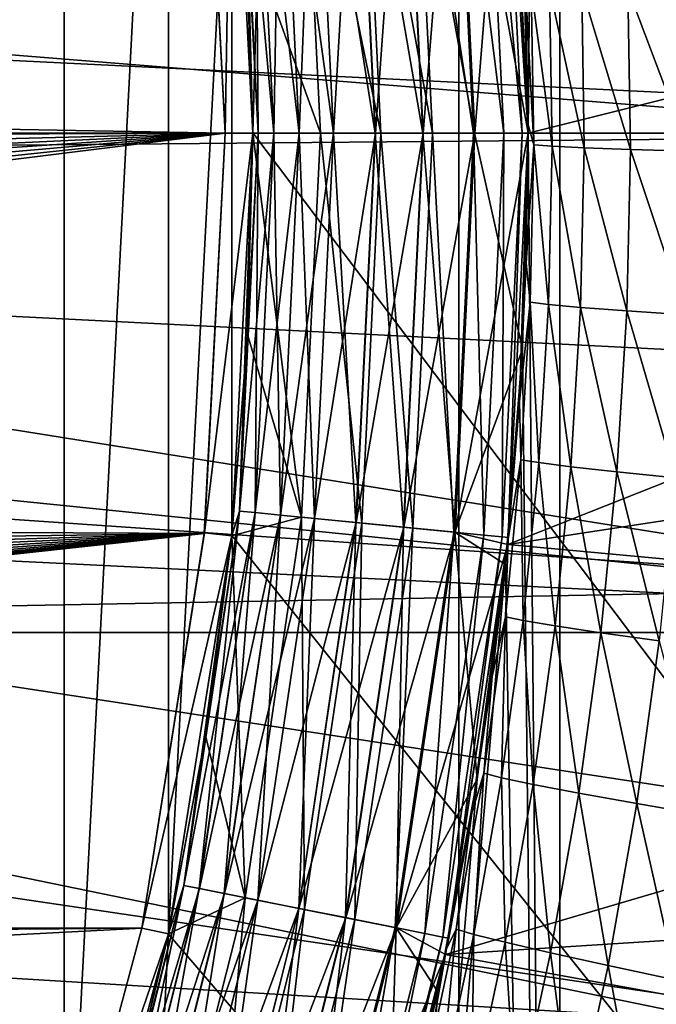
# Model space of a CAD drawing. Header units: metres. Extents: x -104 to 104, y -68 to 90.
# Tile 327 of 656: x 6.58 to 7.73, y -5.3 to -3.51. Entities that reach past the tile are written whole.
import ezdxf

# ---------------------------------------------------------------- set-up
doc = ezdxf.new("R2010")
doc.units = ezdxf.units.M
doc.layers.add('solid_FIT-BATH-153_SW0002', color=7, linetype='CONTINUOUS')

msp = doc.modelspace()

# ---------------------------------------------------------------- linework, layer by layer
at = {"layer": 'solid_FIT-BATH-153_SW0002'}
for points in [[(17.184942, -17.214111, 0.796502), (8.504291, 7.63539, 0.796502), (7.306127, 7.37792, 0.796502)], [(7.306127, 7.37792, 0.796502), (6.961659, -2.982786, 0.796502), (6.999918, -3.714088, 0.796502)], [(17.184942, -17.214111, 0.796502), (7.306127, 7.37792, 0.796502), (6.999918, -3.714088, 0.796502)], [(7.499912, -3.7141, -1.703498), (7.489668, -3.321019, -1.703498), (7.557286, 2.834659, -1.703498)], [(7.499912, -3.7141, -1.703498), (7.557286, 2.834659, -1.703498), (7.557277, -10.262894, -1.703498)], [(7.557277, -10.262894, -1.703498), (7.557286, 2.834659, -1.703498), (8.145891, 2.08627, -1.703498)], [(7.557277, -10.262894, -1.703498), (8.145891, 2.08627, -1.703498), (8.145885, -9.514503, -1.703498)], [(0, -3.714112, 38.063175), (6.649282, 1.433093, 37.916401), (6.380049, 1.763264, 37.916401)], [(0, -3.714112, 38.063175), (6.901447, 1.08971, 37.916401), (6.649282, 1.433093, 37.916401)], [(0, -3.714112, 38.063175), (7.135896, 0.733996, 37.916401), (6.901447, 1.08971, 37.916401)], [(0, -3.714112, 38.063175), (7.352028, 0.366864, 37.916401), (7.135896, 0.733996, 37.916401)], [(0, -3.714112, 38.063175), (7.549288, -0.010745, 37.916401), (7.352028, 0.366864, 37.916401)], [(0, -3.714112, 38.063175), (7.72717, -0.39786, 37.916401), (7.549288, -0.010745, 37.916401)], [(0, -3.714112, 38.063175), (7.885217, -0.793491, 37.916401), (7.72717, -0.39786, 37.916401)], [(0, -3.714112, 38.063175), (8.023023, -1.196616, 37.916401), (7.885217, -0.793491, 37.916401)], [(6.394936, -6.560861, 5.796502), (6.394922, -0.86733, 5.796502), (6.657277, -1.550873, 5.796502)], [(0, -3.714112, 38.063175), (8.140229, -1.606186, 37.916401), (8.023023, -1.196616, 37.916401)], [(6.394936, -6.560861, 5.796502), (6.657277, -1.550873, 5.796502), (6.65729, -5.877312, 5.796502)], [(6.65729, -5.877312, 5.796502), (6.657277, -1.550873, 5.796502), (6.846968, -2.258474, 5.796502)], [(0, -3.714112, 38.063175), (8.236537, -2.021148, 37.916401), (8.140229, -1.606186, 37.916401)], [(0, -3.714112, 38.063175), (8.311712, -2.440486, 37.916401), (8.236537, -2.021148, 37.916401)], [(11.063119, -6.841028, 15.666407), (11.063119, -2.146972, 15.768068), (7.374184, -2.201929, 15.768067)], [(7.374184, -6.947596, 15.666214), (7.374184, -2.201929, 15.768067), (3.685249, -2.229701, 15.76842)], [(11.063119, -6.841028, 15.666407), (7.374184, -2.201929, 15.768067), (7.374184, -6.947596, 15.666214)], [(7.374184, -6.947596, 15.666214), (3.685249, -2.229701, 15.76842), (3.685249, -7.001433, 15.666829)], [(6.65729, -5.877312, 5.796502), (6.846968, -2.258474, 5.796502), (6.846977, -5.169706, 5.796502)], [(6.846977, -5.169706, 5.796502), (6.846968, -2.258474, 5.796502), (6.961659, -2.982786, 5.796502)], [(0, -3.714112, 38.063175), (8.365558, -2.86316, 37.916401), (8.311712, -2.440486, 37.916401)], [(9.25, -3.714112, -36.203499), (-9.25, -3.714112, -36.203499), (-9.205288, -2.806178, -36.203499)], [(9.25, -3.714112, -36.203499), (-9.205288, -2.806178, -36.203499), (9.20529, -2.806192, -36.203499)], [(0, -3.714112, 38.063175), (8.397926, -3.288066, 37.916401), (8.365558, -2.86316, 37.916401)], [(7.367385, -2.988488, -7.712991), (7.403033, -3.714112, -7.712991), (7.462786, -2.965915, -7.703498)], [(7.403033, -3.714112, -7.712991), (7.5, -3.714112, -7.703498), (7.462786, -2.965915, -7.703498)], [(7.462786, -2.965915, -7.703498), (7.5, -3.714112, -7.703498), (9.338534, -3.25365, -7.703498)], [(1.496742, -3.616605, -14.886429), (6.911781, -2.986592, -14.886429), (1.484589, -3.499791, -14.886429)], [(1.496742, -3.616605, -14.886429), (6.95, -3.714112, -14.886429), (6.911781, -2.986592, -14.886429)], [(6.846977, -5.169706, 5.796502), (6.961659, -2.982786, 5.796502), (6.961664, -4.445391, 5.796502)], [(6.911781, -2.986592, -14.886429), (6.95, -3.714112, -14.886429), (6.911901, -2.987391, -10.790101)], [(6.961627, -2.982163, -10.703499), (6.911901, -2.987391, -10.790101), (6.95, -3.714112, -10.790101)], [(6.911901, -2.987391, -10.790101), (6.95, -3.714112, -14.886429), (6.95, -3.714112, -10.790101)], [(7, -3.714112, -10.703499), (6.961627, -2.982163, -10.703499), (6.95, -3.714112, -10.790101)], [(6.961653, -2.982413, -8.203499), (6.961627, -2.982163, -10.703499), (7, -3.714112, -10.703499)], [(6.990407, -3.34776, -8.203499), (6.961653, -2.982413, -8.203499), (7, -3.714112, -10.703499)], [(6.999918, -3.714088, 0.796502), (6.961659, -2.982786, 0.796502), (6.990407, -3.34776, -1.203498)], [(6.999918, -3.714088, 5.796502), (6.961659, -2.982786, 5.796502), (6.990405, -3.347727, 4.930476)], [(6.961664, -4.445391, 5.796502), (6.961659, -2.982786, 5.796502), (6.999918, -3.714088, 5.796502)], [(7.365202, -2.988703, 5.362349), (7.419628, -2.983342, 5.501604), (7.455529, -3.714112, 5.501604)], [(7.419628, -2.983342, 5.501604), (7.45277, -2.980078, 5.64746), (7.488831, -3.714112, 5.64746)], [(7.419628, -2.983342, 5.501604), (7.488831, -3.714112, 5.64746), (7.455529, -3.714112, 5.501604)], [(7.45277, -2.980078, 5.64746), (7.463885, -2.978983, 5.796502), (7.5, -3.714112, 5.796502)], [(7.45277, -2.980078, 5.64746), (7.5, -3.714112, 5.796502), (7.488831, -3.714112, 5.64746)], [(7.463885, -2.978983, 5.796502), (7.495291, -3.448376, 11.741757), (7.499986, -3.699564, 11.736111)], [(7.5, -3.714112, 5.796502), (7.463885, -2.978983, 5.796502), (7.499986, -3.699564, 11.736111)], [(7.088606, -3.015945, 5.014204), (7.197818, -3.005189, 5.115891), (7.232645, -3.714112, 5.115891)], [(7.187275, -3.006227, -1.619124), (7.273375, -2.997747, -1.665401), (7.308568, -3.714112, -1.665401)], [(7.187763, -3.006179, -7.787546), (7.222541, -3.714112, -7.787546), (7.273917, -2.997694, -7.741371)], [(7.197818, -3.005189, 5.115891), (7.290709, -2.99604, 5.232811), (7.325986, -3.714112, 5.232811)], [(7.197818, -3.005189, 5.115891), (7.325986, -3.714112, 5.232811), (7.232645, -3.714112, 5.115891)], [(7.222541, -3.714112, -7.787546), (7.309112, -3.714112, -7.741371), (7.273917, -2.997694, -7.741371)], [(7.273375, -2.997747, -1.665401), (7.36681, -2.988544, -1.693891), (7.402455, -3.714112, -1.693891)], [(7.308568, -3.714112, -1.665401), (7.273375, -2.997747, -1.665401), (7.402455, -3.714112, -1.693891)], [(7.273917, -2.997694, -7.741371), (7.309112, -3.714112, -7.741371), (7.367385, -2.988488, -7.712991)], [(7.290709, -2.99604, 5.232811), (7.365202, -2.988703, 5.362349), (7.400839, -3.714112, 5.362349)], [(7.290709, -2.99604, 5.232811), (7.400839, -3.714112, 5.362349), (7.325986, -3.714112, 5.232811)], [(7.309112, -3.714112, -7.741371), (7.403033, -3.714112, -7.712991), (7.367385, -2.988488, -7.712991)], [(7.365202, -2.988703, 5.362349), (7.455529, -3.714112, 5.501604), (7.400839, -3.714112, 5.362349)], [(7.36681, -2.988544, -1.693891), (7.489668, -3.321019, -1.703498), (7.499912, -3.7141, -1.703498)], [(7.402455, -3.714112, -1.693891), (7.36681, -2.988544, -1.693891), (7.499912, -3.7141, -1.703498)], [(7.088606, -3.015945, 5.014204), (7.122905, -3.714112, 5.014204), (6.990405, -3.347727, 4.930476)], [(7.003983, -3.02428, -1.394387), (7.049935, -3.019754, -1.480957), (7.084047, -3.714112, -1.480957)], [(7.004208, -3.024258, -8.012066), (7.038098, -3.714112, -8.012066), (7.050261, -3.019722, -7.92555)], [(7.038098, -3.714112, -8.012066), (7.084374, -3.714112, -7.92555), (7.050261, -3.019722, -7.92555)], [(7.049935, -3.019754, -1.480957), (7.111827, -3.013658, -1.556843), (7.146238, -3.714112, -1.556843)], [(7.084047, -3.714112, -1.480957), (7.049935, -3.019754, -1.480957), (7.146238, -3.714112, -1.556843)], [(7.050261, -3.019722, -7.92555), (7.084374, -3.714112, -7.92555), (7.112242, -3.013617, -7.849737)], [(7.084374, -3.714112, -7.92555), (7.146655, -3.714112, -7.849737), (7.112242, -3.013617, -7.849737)], [(7.088606, -3.015945, 5.014204), (7.232645, -3.714112, 5.115891), (7.122905, -3.714112, 5.014204)], [(7.111827, -3.013658, -1.556843), (7.187275, -3.006227, -1.619124), (7.222052, -3.714112, -1.619124)], [(7.146238, -3.714112, -1.556843), (7.111827, -3.013658, -1.556843), (7.222052, -3.714112, -1.619124)], [(7.112242, -3.013617, -7.849737), (7.146655, -3.714112, -7.849737), (7.187763, -3.006179, -7.787546)], [(7.146655, -3.714112, -7.849737), (7.222541, -3.714112, -7.787546), (7.187763, -3.006179, -7.787546)], [(7.222052, -3.714112, -1.619124), (7.187275, -3.006227, -1.619124), (7.308568, -3.714112, -1.665401)], [(6.97574, -3.027061, -1.300466), (7.003983, -3.02428, -1.394387), (7.037873, -3.714112, -1.394387)], [(7.009493, -3.714112, -1.300466), (6.97574, -3.027061, -1.300466), (7.037873, -3.714112, -1.394387)], [(6.990407, -3.34776, -1.203498), (6.97574, -3.027061, -1.300466), (7.009493, -3.714112, -1.300466)], [(6.975854, -3.02705, -8.105953), (7.009607, -3.714112, -8.105953), (7.004208, -3.024258, -8.012066)], [(6.975854, -3.02705, -8.105953), (6.990407, -3.34776, -8.203499), (7, -3.714112, -8.203499)], [(6.975854, -3.02705, -8.105953), (7, -3.714112, -8.203499), (7.009607, -3.714112, -8.105953)], [(7.037873, -3.714112, -1.394387), (7.003983, -3.02428, -1.394387), (7.084047, -3.714112, -1.480957)], [(7.009607, -3.714112, -8.105953), (7.038098, -3.714112, -8.012066), (7.004208, -3.024258, -8.012066)], [(7.5, -3.714112, -7.703498), (9.35, -3.714112, -7.703498), (9.338534, -3.25365, -7.703498)], [(0, -3.714112, 38.063175), (8.408726, -3.714112, 37.916401), (8.397926, -3.288066, 37.916401)], [(3.478109, -3.323534, 19.907827), (8.396533, -3.465189, 19.907827), (8.399998, -3.720083, 19.907827)], [(3.478109, -3.323534, 19.907827), (8.399998, -3.720083, 19.907827), (3.499654, -3.763335, 19.907827)], [(6.990405, -3.347727, 4.930476), (7.122905, -3.714112, 5.014204), (7, -3.714112, 4.930476)], [(6.999918, -3.714088, 5.796502), (6.990405, -3.347727, 4.930476), (7, -3.714112, 4.930476)], [(7, -3.714112, -1.203498), (6.990407, -3.34776, -1.203498), (7.009493, -3.714112, -1.300466)], [(6.999918, -3.714088, 0.796502), (6.990407, -3.34776, -1.203498), (7, -3.714112, -1.203498)], [(6.990407, -3.34776, -8.203499), (7, -3.714112, -10.703499), (7, -3.714112, -8.203499)], [(7.495291, -3.448376, 11.741757), (7.50567, -3.448915, 11.884695), (7.510271, -3.73537, 11.877968)], [(7.499986, -3.699564, 11.736111), (7.495291, -3.448376, 11.741757), (7.510271, -3.73537, 11.877968)], [(7.50567, -3.448915, 11.884695), (7.538988, -3.450534, 12.03384), (7.543496, -3.738223, 12.027185)], [(7.510271, -3.73537, 11.877968), (7.50567, -3.448915, 11.884695), (7.543496, -3.738223, 12.027185)], [(7.538988, -3.450534, 12.03384), (7.597478, -3.451355, 12.181498), (7.601953, -3.741234, 12.174916)], [(7.543496, -3.738223, 12.027185), (7.538988, -3.450534, 12.03384), (7.601953, -3.741234, 12.174916)], [(7.597478, -3.451355, 12.181498), (7.68114, -3.451247, 12.321774), (7.685645, -3.74428, 12.315253)], [(7.601953, -3.741234, 12.174916), (7.597478, -3.451355, 12.181498), (7.685645, -3.74428, 12.315253)], [(7.68114, -3.451247, 12.321774), (7.787803, -3.450131, 12.448394), (7.792404, -3.747211, 12.441919)], [(7.685645, -3.74428, 12.315253), (7.68114, -3.451247, 12.321774), (7.792404, -3.747211, 12.441919)], [(1.496742, -3.616605, -14.886429), (1.499852, -3.735208, -14.886429), (6.95, -3.714112, -14.886429)], [(7.496266, -3.950754, 11.730394), (7.499986, -3.699564, 11.736111), (7.510271, -3.73537, 11.877968)], [(7.5, -3.714112, 5.796502), (7.499986, -3.699564, 11.736111), (7.496266, -3.950754, 11.730394)], [(9.205288, -4.622046, -36.203499), (-9.25, -3.714112, -36.203499), (9.25, -3.714112, -36.203499)], [(-9.20529, -4.622032, -36.203499), (-9.25, -3.714112, -36.203499), (9.205288, -4.622046, -36.203499)], [(0, -3.714112, 38.063175), (8.365584, -4.5648, 37.916401), (8.397934, -4.140002, 37.916401)], [(0, -3.714112, 38.063175), (8.236603, -5.406758, 37.916401), (8.311762, -4.987413, 37.916401)], [(0, -3.714112, 38.063175), (8.023104, -6.231349, 37.916401), (8.140301, -5.821759, 37.916401)], [(0, -3.714112, 38.063175), (7.727279, -7.030109, 37.916401), (7.885312, -6.634477, 37.916401)], [(0, -3.714112, 38.063175), (7.352163, -7.794844, 37.916401), (7.54941, -7.41723, 37.916401)], [(0, -3.714112, 38.063175), (6.901606, -8.517706, 37.916401), (7.136043, -8.161983, 37.916401)], [(0, -3.714112, 38.063175), (8.311762, -4.987413, 37.916401), (8.365584, -4.5648, 37.916401)], [(0, -3.714112, 38.063175), (8.140301, -5.821759, 37.916401), (8.236603, -5.406758, 37.916401)], [(0, -3.714112, 38.063175), (7.885312, -6.634477, 37.916401), (8.023104, -6.231349, 37.916401)], [(0, -3.714112, 38.063175), (7.54941, -7.41723, 37.916401), (7.727279, -7.030109, 37.916401)], [(0, -3.714112, 38.063175), (7.136043, -8.161983, 37.916401), (7.352163, -7.794844, 37.916401)], [(0, -3.714112, 38.063175), (6.649452, -8.861097, 37.916401), (6.901606, -8.517706, 37.916401)], [(0, -3.714112, 38.063175), (6.38023, -9.191278, 37.916401), (6.649452, -8.861097, 37.916401)], [(0, -3.714112, 38.063175), (8.397934, -4.140002, 37.916401), (8.408726, -3.714112, 37.916401)], [(1.326868, -4.413618, -14.886429), (6.911781, -4.441632, -14.886429), (6.95, -3.714112, -14.886429)], [(1.326868, -4.413618, -14.886429), (6.95, -3.714112, -14.886429), (1.377523, -4.307738, -14.886429)], [(1.377523, -4.307738, -14.886429), (6.95, -3.714112, -14.886429), (1.419861, -4.197633, -14.886429)], [(1.419861, -4.197633, -14.886429), (6.95, -3.714112, -14.886429), (1.45352, -4.084572, -14.886429)], [(1.45352, -4.084572, -14.886429), (6.95, -3.714112, -14.886429), (1.477974, -3.970102, -14.886429)], [(1.477974, -3.970102, -14.886429), (6.95, -3.714112, -14.886429), (1.493407, -3.853676, -14.886429)], [(1.493407, -3.853676, -14.886429), (6.95, -3.714112, -14.886429), (1.499852, -3.735208, -14.886429)], [(3.499654, -3.763335, 19.907827), (8.399998, -3.720083, 19.907827), (8.359384, -4.539768, 19.907827)], [(6.911781, -4.441632, -14.886429), (6.95, -3.714112, -10.790101), (6.95, -3.714112, -14.886429)], [(6.911781, -4.441632, -14.886429), (6.911901, -4.440833, -10.790101), (6.95, -3.714112, -10.790101)], [(7, -3.714112, -10.703499), (6.95, -3.714112, -10.790101), (6.911901, -4.440833, -10.790101)], [(6.961627, -4.446061, -10.703499), (7, -3.714112, -10.703499), (6.911901, -4.440833, -10.790101)], [(7, -3.714112, -8.203499), (7, -3.714112, -10.703499), (6.961627, -4.446061, -10.703499)], [(6.990407, -4.080464, -8.203499), (7, -3.714112, -8.203499), (6.961627, -4.446061, -10.703499)], [(6.961664, -4.445391, 0.796502), (6.999918, -3.714088, 0.796502), (6.990407, -4.080464, -1.203498)], [(17.184942, -17.214111, 0.796502), (6.999918, -3.714088, 0.796502), (6.961664, -4.445391, 0.796502)], [(6.961664, -4.445391, 5.796502), (6.999918, -3.714088, 5.796502), (6.990405, -4.080497, 4.930476)], [(6.97574, -4.401163, -1.300466), (7.009493, -3.714112, -1.300466), (7.003983, -4.403944, -1.394387)], [(7, -3.714112, -1.203498), (7.009493, -3.714112, -1.300466), (6.97574, -4.401163, -1.300466)], [(6.990407, -4.080464, -1.203498), (7, -3.714112, -1.203498), (6.97574, -4.401163, -1.300466)], [(6.975854, -4.401174, -8.105953), (7.009607, -3.714112, -8.105953), (6.990407, -4.080464, -8.203499)], [(6.975854, -4.401174, -8.105953), (7.038098, -3.714112, -8.012066), (7.009607, -3.714112, -8.105953)], [(6.975854, -4.401174, -8.105953), (7.004208, -4.403966, -8.012066), (7.038098, -3.714112, -8.012066)], [(6.999918, -3.714088, 5.796502), (7, -3.714112, 4.930476), (6.990405, -4.080497, 4.930476)], [(6.990405, -4.080497, 4.930476), (7, -3.714112, 4.930476), (7.088606, -4.412279, 5.014204)], [(6.999918, -3.714088, 0.796502), (7, -3.714112, -1.203498), (6.990407, -4.080464, -1.203498)], [(7.009607, -3.714112, -8.105953), (7, -3.714112, -8.203499), (6.990407, -4.080464, -8.203499)], [(7, -3.714112, 4.930476), (7.122905, -3.714112, 5.014204), (7.088606, -4.412279, 5.014204)], [(7.003983, -4.403944, -1.394387), (7.037873, -3.714112, -1.394387), (7.049935, -4.40847, -1.480957)], [(7.009493, -3.714112, -1.300466), (7.037873, -3.714112, -1.394387), (7.003983, -4.403944, -1.394387)], [(7.004208, -4.403966, -8.012066), (7.084374, -3.714112, -7.92555), (7.038098, -3.714112, -8.012066)], [(7.004208, -4.403966, -8.012066), (7.050261, -4.408502, -7.92555), (7.084374, -3.714112, -7.92555)], [(7.037873, -3.714112, -1.394387), (7.084047, -3.714112, -1.480957), (7.049935, -4.40847, -1.480957)], [(7.049935, -4.40847, -1.480957), (7.084047, -3.714112, -1.480957), (7.111827, -4.414566, -1.556843)], [(7.050261, -4.408502, -7.92555), (7.146655, -3.714112, -7.849737), (7.084374, -3.714112, -7.92555)], [(7.050261, -4.408502, -7.92555), (7.112242, -4.414607, -7.849737), (7.146655, -3.714112, -7.849737)], [(7.084047, -3.714112, -1.480957), (7.146238, -3.714112, -1.556843), (7.111827, -4.414566, -1.556843)], [(7.197818, -4.423035, 5.115891), (7.088606, -4.412279, 5.014204), (7.122905, -3.714112, 5.014204)], [(7.111827, -4.414566, -1.556843), (7.146238, -3.714112, -1.556843), (7.187275, -4.421997, -1.619124)], [(7.112242, -4.414607, -7.849737), (7.222541, -3.714112, -7.787546), (7.146655, -3.714112, -7.849737)], [(7.112242, -4.414607, -7.849737), (7.187763, -4.422045, -7.787546), (7.222541, -3.714112, -7.787546)], [(7.197818, -4.423035, 5.115891), (7.122905, -3.714112, 5.014204), (7.232645, -3.714112, 5.115891)], [(7.146238, -3.714112, -1.556843), (7.222052, -3.714112, -1.619124), (7.187275, -4.421997, -1.619124)], [(7.187275, -4.421997, -1.619124), (7.222052, -3.714112, -1.619124), (7.273375, -4.430477, -1.665401)], [(7.187763, -4.422045, -7.787546), (7.309112, -3.714112, -7.741371), (7.222541, -3.714112, -7.787546)], [(7.187763, -4.422045, -7.787546), (7.273917, -4.43053, -7.741371), (7.309112, -3.714112, -7.741371)], [(7.197818, -4.423035, 5.115891), (7.232645, -3.714112, 5.115891), (7.290709, -4.432184, 5.232811)], [(7.222052, -3.714112, -1.619124), (7.308568, -3.714112, -1.665401), (7.273375, -4.430477, -1.665401)], [(7.232645, -3.714112, 5.115891), (7.325986, -3.714112, 5.232811), (7.290709, -4.432184, 5.232811)], [(7.273375, -4.430477, -1.665401), (7.308568, -3.714112, -1.665401), (7.36681, -4.43968, -1.693891)], [(7.273917, -4.43053, -7.741371), (7.403033, -3.714112, -7.712991), (7.309112, -3.714112, -7.741371)], [(7.273917, -4.43053, -7.741371), (7.367385, -4.439736, -7.712991), (7.403033, -3.714112, -7.712991)], [(7.290709, -4.432184, 5.232811), (7.325986, -3.714112, 5.232811), (7.365202, -4.439521, 5.362349)], [(7.308568, -3.714112, -1.665401), (7.402455, -3.714112, -1.693891), (7.36681, -4.43968, -1.693891)], [(7.325986, -3.714112, 5.232811), (7.400839, -3.714112, 5.362349), (7.365202, -4.439521, 5.362349)], [(7.365202, -4.439521, 5.362349), (7.400839, -3.714112, 5.362349), (7.419628, -4.444881, 5.501604)], [(7.36681, -4.43968, -1.693891), (7.402455, -3.714112, -1.693891), (7.48967, -4.107182, -1.703498)], [(7.367385, -4.439736, -7.712991), (7.462808, -4.462113, -7.703498), (7.5, -3.714112, -7.703498)], [(7.367385, -4.439736, -7.712991), (7.5, -3.714112, -7.703498), (7.403033, -3.714112, -7.712991)], [(7.400839, -3.714112, 5.362349), (7.455529, -3.714112, 5.501604), (7.419628, -4.444881, 5.501604)], [(7.402455, -3.714112, -1.693891), (7.499912, -3.7141, -1.703498), (7.48967, -4.107182, -1.703498)], [(7.419628, -4.444881, 5.501604), (7.455529, -3.714112, 5.501604), (7.45277, -4.448146, 5.64746)], [(7.45277, -4.448146, 5.64746), (7.488831, -3.714112, 5.64746), (7.463885, -4.449241, 5.796502)], [(7.455529, -3.714112, 5.501604), (7.488831, -3.714112, 5.64746), (7.45277, -4.448146, 5.64746)], [(7.462808, -4.462113, -7.703498), (9.338534, -4.174567, -7.703498), (9.35, -3.714112, -7.703498)], [(7.462808, -4.462113, -7.703498), (9.35, -3.714112, -7.703498), (7.5, -3.714112, -7.703498)], [(7.463885, -4.449241, 5.796502), (7.5, -3.714112, 5.796502), (7.484135, -4.20168, 11.724694)], [(7.488831, -3.714112, 5.64746), (7.5, -3.714112, 5.796502), (7.463885, -4.449241, 5.796502)], [(7.5, -3.714112, 5.796502), (7.496266, -3.950754, 11.730394), (7.484135, -4.20168, 11.724694)], [(7.48967, -4.107182, -1.703498), (7.499912, -3.7141, -1.703498), (7.557277, -10.262894, -1.703498)], [(7.496266, -3.950754, 11.730394), (7.510271, -3.73537, 11.877968), (7.503946, -4.021738, 11.871181)], [(7.503946, -4.021738, 11.871181), (7.510271, -3.73537, 11.877968), (7.537024, -4.025848, 12.020473)], [(7.510271, -3.73537, 11.877968), (7.543496, -3.738223, 12.027185), (7.537024, -4.025848, 12.020473)], [(7.537024, -4.025848, 12.020473), (7.543496, -3.738223, 12.027185), (7.595357, -4.031062, 12.168279)], [(7.543496, -3.738223, 12.027185), (7.601953, -3.741234, 12.174916), (7.595357, -4.031062, 12.168279)], [(7.595357, -4.031062, 12.168279), (7.601953, -3.741234, 12.174916), (7.678953, -4.037268, 12.308679)], [(7.601953, -3.741234, 12.174916), (7.685645, -3.74428, 12.315253), (7.678953, -4.037268, 12.308679)], [(7.678953, -4.037268, 12.308679), (7.685645, -3.74428, 12.315253), (7.785653, -4.044244, 12.435392)], [(7.685645, -3.74428, 12.315253), (7.792404, -3.747211, 12.441919), (7.785653, -4.044244, 12.435392)], [(3.465749, -4.202357, 19.907827), (3.499654, -3.763335, 19.907827), (8.359384, -4.539768, 19.907827)], [(7.484135, -4.20168, 11.724694), (7.496266, -3.950754, 11.730394), (7.503946, -4.021738, 11.871181)], [(7.484135, -4.20168, 11.724694), (7.503946, -4.021738, 11.871181), (7.486711, -4.307758, 11.864343)], [(7.486711, -4.307758, 11.864343), (7.503946, -4.021738, 11.871181), (7.519593, -4.313152, 12.013709)], [(7.503946, -4.021738, 11.871181), (7.537024, -4.025848, 12.020473), (7.519593, -4.313152, 12.013709)], [(7.519593, -4.313152, 12.013709), (7.537024, -4.025848, 12.020473), (7.577715, -4.32059, 12.161589)], [(7.537024, -4.025848, 12.020473), (7.595357, -4.031062, 12.168279), (7.577715, -4.32059, 12.161589)], [(7.577715, -4.32059, 12.161589), (7.595357, -4.031062, 12.168279), (7.66109, -4.32997, 12.302052)], [(7.595357, -4.031062, 12.168279), (7.678953, -4.037268, 12.308679), (7.66109, -4.32997, 12.302052)], [(7.66109, -4.32997, 12.302052), (7.678953, -4.037268, 12.308679), (7.767571, -4.340997, 12.428813)], [(7.678953, -4.037268, 12.308679), (7.785653, -4.044244, 12.435392), (7.767571, -4.340997, 12.428813)], [(6.961653, -4.445811, -8.203499), (6.990407, -4.080464, -8.203499), (6.961627, -4.446061, -10.703499)], [(6.961647, -4.445871, 4.930476), (6.990405, -4.080497, 4.930476), (7.088606, -4.412279, 5.014204)], [(6.961664, -4.445391, 5.796502), (6.990405, -4.080497, 4.930476), (6.961647, -4.445871, 4.930476)], [(6.961653, -4.445811, -1.203498), (6.990407, -4.080464, -1.203498), (6.97574, -4.401163, -1.300466)], [(6.961664, -4.445391, 0.796502), (6.990407, -4.080464, -1.203498), (6.961653, -4.445811, -1.203498)], [(6.975854, -4.401174, -8.105953), (6.990407, -4.080464, -8.203499), (6.961653, -4.445811, -8.203499)], [(7.36681, -4.43968, -1.693891), (7.48967, -4.107182, -1.703498), (7.458882, -4.498036, -1.703498)], [(7.458882, -4.498036, -1.703498), (7.48967, -4.107182, -1.703498), (7.557277, -10.262894, -1.703498)], [(7.462808, -4.462113, -7.703498), (9.304807, -4.631846, -7.703498), (9.338534, -4.174567, -7.703498)], [(3.377417, -4.632009, 19.907827), (3.465749, -4.202357, 19.907827), (8.359384, -4.539768, 19.907827)], [(7.463609, -4.452044, 11.718942), (7.484135, -4.20168, 11.724694), (7.486711, -4.307758, 11.864343)], [(7.463885, -4.449241, 5.796502), (7.484135, -4.20168, 11.724694), (7.463609, -4.452044, 11.718942)], [(7.458559, -4.593163, 11.857458), (7.486711, -4.307758, 11.864343), (7.491201, -4.599869, 12.006899)], [(7.463609, -4.452044, 11.718942), (7.486711, -4.307758, 11.864343), (7.458559, -4.593163, 11.857458)], [(7.486711, -4.307758, 11.864343), (7.519593, -4.313152, 12.013709), (7.491201, -4.599869, 12.006899)], [(7.491201, -4.599869, 12.006899), (7.519593, -4.313152, 12.013709), (7.549026, -4.609556, 12.154852)], [(7.519593, -4.313152, 12.013709), (7.577715, -4.32059, 12.161589), (7.549026, -4.609556, 12.154852)], [(7.549026, -4.609556, 12.154852), (7.577715, -4.32059, 12.161589), (7.632053, -4.622126, 12.295376)], [(7.577715, -4.32059, 12.161589), (7.66109, -4.32997, 12.302052), (7.632053, -4.622126, 12.295376)], [(7.632053, -4.622126, 12.295376), (7.66109, -4.32997, 12.302052), (7.738153, -4.637211, 12.422184)], [(7.66109, -4.32997, 12.302052), (7.767571, -4.340997, 12.428813), (7.738153, -4.637211, 12.422184)], [(6.874807, -5.081596, -1.300466), (6.97574, -4.401163, -1.300466), (6.902642, -5.087133, -1.394387)], [(6.961653, -4.445811, -1.203498), (6.97574, -4.401163, -1.300466), (6.874807, -5.081596, -1.300466)], [(6.975854, -4.401174, -8.105953), (6.913818, -4.809153, -8.203499), (6.87492, -5.081618, -8.105953)], [(6.975854, -4.401174, -8.105953), (6.87492, -5.081618, -8.105953), (7.004208, -4.403966, -8.012066)], [(6.97574, -4.401163, -1.300466), (7.003983, -4.403944, -1.394387), (6.902642, -5.087133, -1.394387)], [(6.975854, -4.401174, -8.105953), (6.961653, -4.445811, -8.203499), (6.913818, -4.809153, -8.203499)], [(1.267689, -4.515852, -14.886429), (6.911781, -4.441632, -14.886429), (1.326868, -4.413618, -14.886429)], [(6.87492, -5.081618, -8.105953), (6.902863, -5.087177, -8.012066), (7.004208, -4.403966, -8.012066)], [(6.902642, -5.087133, -1.394387), (7.003983, -4.403944, -1.394387), (6.947929, -5.096141, -1.480957)], [(7.004208, -4.403966, -8.012066), (6.902863, -5.087177, -8.012066), (7.050261, -4.408502, -7.92555)], [(6.902863, -5.087177, -8.012066), (6.94825, -5.096205, -7.92555), (7.050261, -4.408502, -7.92555)], [(7.003983, -4.403944, -1.394387), (7.049935, -4.40847, -1.480957), (6.947929, -5.096141, -1.480957)], [(6.947929, -5.096141, -1.480957), (7.049935, -4.40847, -1.480957), (7.008925, -5.108274, -1.556843)], [(7.050261, -4.408502, -7.92555), (6.94825, -5.096205, -7.92555), (7.112242, -4.414607, -7.849737)], [(6.94825, -5.096205, -7.92555), (7.009334, -5.108355, -7.849737), (7.112242, -4.414607, -7.849737)], [(6.961647, -4.445871, 4.930476), (7.088606, -4.412279, 5.014204), (6.98604, -5.103722, 5.014204)], [(7.093671, -5.125131, 5.115891), (6.98604, -5.103722, 5.014204), (7.088606, -4.412279, 5.014204)], [(7.049935, -4.40847, -1.480957), (7.111827, -4.414566, -1.556843), (7.008925, -5.108274, -1.556843)], [(7.008925, -5.108274, -1.556843), (7.111827, -4.414566, -1.556843), (7.083282, -5.123065, -1.619124)], [(7.112242, -4.414607, -7.849737), (7.009334, -5.108355, -7.849737), (7.187763, -4.422045, -7.787546)], [(7.111827, -4.414566, -1.556843), (7.187275, -4.421997, -1.619124), (7.083282, -5.123065, -1.619124)], [(7.093671, -5.125131, 5.115891), (7.088606, -4.412279, 5.014204), (7.197818, -4.423035, 5.115891)], [(7.009334, -5.108355, -7.849737), (7.083762, -5.12316, -7.787546), (7.187763, -4.422045, -7.787546)], [(7.083282, -5.123065, -1.619124), (7.187275, -4.421997, -1.619124), (7.168136, -5.139943, -1.665401)], [(7.187763, -4.422045, -7.787546), (7.083762, -5.12316, -7.787546), (7.273917, -4.43053, -7.741371)], [(7.083762, -5.12316, -7.787546), (7.168669, -5.140049, -7.741371), (7.273917, -4.43053, -7.741371)], [(7.093671, -5.125131, 5.115891), (7.197818, -4.423035, 5.115891), (7.185219, -5.143341, 5.232811)], [(7.187275, -4.421997, -1.619124), (7.273375, -4.430477, -1.665401), (7.168136, -5.139943, -1.665401)], [(7.168136, -5.139943, -1.665401), (7.273375, -4.430477, -1.665401), (7.260219, -5.158259, -1.693891)], [(7.273917, -4.43053, -7.741371), (7.168669, -5.140049, -7.741371), (7.367385, -4.439736, -7.712991)], [(7.197818, -4.423035, 5.115891), (7.290709, -4.432184, 5.232811), (7.185219, -5.143341, 5.232811)], [(7.185219, -5.143341, 5.232811), (7.290709, -4.432184, 5.232811), (7.258634, -5.157944, 5.362349)], [(7.290709, -4.432184, 5.232811), (7.365202, -4.439521, 5.362349), (7.258634, -5.157944, 5.362349)], [(7.273375, -4.430477, -1.665401), (7.36681, -4.43968, -1.693891), (7.260219, -5.158259, -1.693891)], [(0.443416, -5.147075, -14.886429), (6.798091, -5.1589, -14.886429), (6.911781, -4.441632, -14.886429)], [(0.443416, -5.147075, -14.886429), (6.911781, -4.441632, -14.886429), (0.554331, -5.107862, -14.886429)], [(0.554331, -5.107862, -14.886429), (6.911781, -4.441632, -14.886429), (0.662299, -5.059937, -14.886429)], [(0.662299, -5.059937, -14.886429), (6.911781, -4.441632, -14.886429), (0.765515, -5.004054, -14.886429)], [(0.765515, -5.004054, -14.886429), (6.911781, -4.441632, -14.886429), (0.864485, -4.939862, -14.886429)], [(0.864485, -4.939862, -14.886429), (6.911781, -4.441632, -14.886429), (0.958171, -4.868178, -14.886429)], [(0.958171, -4.868178, -14.886429), (6.911781, -4.441632, -14.886429), (1.045457, -4.789708, -14.886429)], [(1.045457, -4.789708, -14.886429), (6.911781, -4.441632, -14.886429), (1.12684, -4.704088, -14.886429)], [(1.12684, -4.704088, -14.886429), (6.911781, -4.441632, -14.886429), (1.201006, -4.61277, -14.886429)], [(1.201006, -4.61277, -14.886429), (6.911781, -4.441632, -14.886429), (1.267689, -4.515852, -14.886429)], [(6.798091, -5.1589, -14.886429), (6.798131, -5.159077, -10.790101), (6.911901, -4.440833, -10.790101)], [(6.911781, -4.441632, -14.886429), (6.798091, -5.1589, -14.886429), (6.911901, -4.440833, -10.790101)], [(6.961627, -4.446061, -10.703499), (6.911901, -4.440833, -10.790101), (6.798131, -5.159077, -10.790101)], [(6.847038, -5.169472, -10.703499), (6.961627, -4.446061, -10.703499), (6.798131, -5.159077, -10.790101)], [(6.846977, -5.169706, 0.796502), (6.961664, -4.445391, 0.796502), (6.913818, -4.809153, -1.203498)], [(17.184942, -17.214111, 0.796502), (6.961664, -4.445391, 0.796502), (6.846977, -5.169706, 0.796502)], [(6.846977, -5.169706, 5.796502), (6.961664, -4.445391, 5.796502), (6.913805, -4.809234, 4.930476)], [(6.913818, -4.809153, -8.203499), (6.961627, -4.446061, -10.703499), (6.847038, -5.169472, -10.703499)], [(6.913818, -4.809153, -1.203498), (6.961653, -4.445811, -1.203498), (6.874807, -5.081596, -1.300466)], [(6.961664, -4.445391, 5.796502), (6.961647, -4.445871, 4.930476), (6.913805, -4.809234, 4.930476)], [(6.913805, -4.809234, 4.930476), (6.961647, -4.445871, 4.930476), (6.98604, -5.103722, 5.014204)], [(6.961664, -4.445391, 0.796502), (6.961653, -4.445811, -1.203498), (6.913818, -4.809153, -1.203498)], [(6.913818, -4.809153, -8.203499), (6.961653, -4.445811, -8.203499), (6.961627, -4.446061, -10.703499)], [(7.168669, -5.140049, -7.741371), (7.260786, -5.158372, -7.712991), (7.367385, -4.439736, -7.712991)], [(7.258634, -5.157944, 5.362349), (7.365202, -4.439521, 5.362349), (7.312273, -5.168613, 5.501604)], [(7.260219, -5.158259, -1.693891), (7.36681, -4.43968, -1.693891), (7.407474, -4.88801, -1.703498)], [(7.367385, -4.439736, -7.712991), (7.260786, -5.158372, -7.712991), (7.462808, -4.462113, -7.703498)], [(7.365202, -4.439521, 5.362349), (7.419628, -4.444881, 5.501604), (7.312273, -5.168613, 5.501604)], [(7.312273, -5.168613, 5.501604), (7.419628, -4.444881, 5.501604), (7.344935, -5.17511, 5.64746)], [(7.419628, -4.444881, 5.501604), (7.45277, -4.448146, 5.64746), (7.344935, -5.17511, 5.64746)], [(7.344935, -5.17511, 5.64746), (7.45277, -4.448146, 5.64746), (7.35589, -5.177289, 5.796502)], [(7.45277, -4.448146, 5.64746), (7.463885, -4.449241, 5.796502), (7.35589, -5.177289, 5.796502)], [(7.35589, -5.177289, 5.796502), (7.463885, -4.449241, 5.796502), (7.39749, -4.949888, 11.706919)], [(7.36681, -4.43968, -1.693891), (7.458882, -4.498036, -1.703498), (7.407474, -4.88801, -1.703498)], [(7.463885, -4.449241, 5.796502), (7.434714, -4.701546, 11.713047), (7.39749, -4.949888, 11.706919)], [(7.463885, -4.449241, 5.796502), (7.463609, -4.452044, 11.718942), (7.434714, -4.701546, 11.713047)], [(7.434714, -4.701546, 11.713047), (7.463609, -4.452044, 11.718942), (7.458559, -4.593163, 11.857458)], [(7.260786, -5.158372, -7.712991), (7.349742, -5.206976, -7.703498), (7.462808, -4.462113, -7.703498)], [(7.462808, -4.462113, -7.703498), (7.349742, -5.206976, -7.703498), (9.304807, -4.631846, -7.703498)], [(7.458882, -4.498036, -1.703498), (7.557277, -10.262894, -1.703498), (6.900932, -10.951209, -1.703498)], [(7.407474, -4.88801, -1.703498), (7.458882, -4.498036, -1.703498), (6.900932, -10.951209, -1.703498)], [(3.377417, -4.632009, 19.907827), (8.359384, -4.539768, 19.907827), (8.238695, -5.351669, 19.907827)], [(7.41948, -4.877687, 11.850534), (7.458559, -4.593163, 11.857458), (7.451843, -4.88573, 12.000048)], [(7.434714, -4.701546, 11.713047), (7.458559, -4.593163, 11.857458), (7.41948, -4.877687, 11.850534)], [(7.458559, -4.593163, 11.857458), (7.491201, -4.599869, 12.006899), (7.451843, -4.88573, 12.000048)], [(7.451843, -4.88573, 12.000048), (7.491201, -4.599869, 12.006899), (7.509287, -4.897692, 12.14807)], [(7.491201, -4.599869, 12.006899), (7.549026, -4.609556, 12.154852), (7.509287, -4.897692, 12.14807)], [(7.509287, -4.897692, 12.14807), (7.549026, -4.609556, 12.154852), (7.591837, -4.913473, 12.288654)], [(7.549026, -4.609556, 12.154852), (7.632053, -4.622126, 12.295376), (7.591837, -4.913473, 12.288654)], [(-9.20529, -4.622032, -36.203499), (9.205288, -4.622046, -36.203499), (9.072252, -5.518533, -36.203499)], [(-9.20529, -4.622032, -36.203499), (9.072252, -5.518533, -36.203499), (-9.072257, -5.518507, -36.203499)], [(3.235863, -5.047916, 19.907827), (3.377417, -4.632009, 19.907827), (8.238695, -5.351669, 19.907827)], [(7.349742, -5.206976, -7.703498), (9.248804, -5.086011, -7.703498), (9.304807, -4.631846, -7.703498)], [(7.591837, -4.913473, 12.288654), (7.632053, -4.622126, 12.295376), (7.697387, -4.932628, 12.415507)], [(7.632053, -4.622126, 12.295376), (7.738153, -4.637211, 12.422184), (7.697387, -4.932628, 12.415507)], [(7.697387, -4.932628, 12.415507), (7.738153, -4.637211, 12.422184), (7.82236, -4.95449, 12.522214)], [(7.39749, -4.949888, 11.706919), (7.434714, -4.701546, 11.713047), (7.41948, -4.877687, 11.850534)], [(6.846977, -5.169706, 0.796502), (6.913818, -4.809153, -1.203498), (6.847033, -5.169494, -1.203498)], [(6.846977, -5.169706, 5.796502), (6.913805, -4.809234, 4.930476), (6.847013, -5.169588, 4.930476)], [(6.847013, -5.169588, 4.930476), (6.913805, -4.809234, 4.930476), (6.98604, -5.103722, 5.014204)], [(6.847033, -5.169494, -1.203498), (6.913818, -4.809153, -1.203498), (6.874807, -5.081596, -1.300466)], [(6.847033, -5.169494, -8.203499), (6.913818, -4.809153, -8.203499), (6.847038, -5.169472, -10.703499)], [(6.87492, -5.081618, -8.105953), (6.913818, -4.809153, -8.203499), (6.847033, -5.169494, -8.203499)], [(7.369492, -5.160969, 11.84358), (7.41948, -4.877687, 11.850534), (7.401542, -5.170365, 11.993163)], [(7.39749, -4.949888, 11.706919), (7.41948, -4.877687, 11.850534), (7.369492, -5.160969, 11.84358)], [(7.41948, -4.877687, 11.850534), (7.451843, -4.88573, 12.000048), (7.401542, -5.170365, 11.993163)], [(7.335877, -5.274474, -1.703498), (7.407474, -4.88801, -1.703498), (6.900932, -10.951209, -1.703498)], [(7.260219, -5.158259, -1.693891), (7.407474, -4.88801, -1.703498), (7.335877, -5.274474, -1.703498)], [(7.401542, -5.170365, 11.993163), (7.451843, -4.88573, 12.000048), (7.458521, -5.18462, 12.141254)], [(7.451843, -4.88573, 12.000048), (7.509287, -4.897692, 12.14807), (7.458521, -5.18462, 12.141254)], [(7.458521, -5.18462, 12.141254), (7.509287, -4.897692, 12.14807), (7.540467, -5.203629, 12.281895)], [(7.509287, -4.897692, 12.14807), (7.591837, -4.913473, 12.288654), (7.540467, -5.203629, 12.281895)], [(7.540467, -5.203629, 12.281895), (7.591837, -4.913473, 12.288654), (7.645298, -5.226861, 12.408791)], [(7.591837, -4.913473, 12.288654), (7.697387, -4.932628, 12.415507), (7.645298, -5.226861, 12.408791)], [(7.645298, -5.226861, 12.408791), (7.697387, -4.932628, 12.415507), (7.76945, -5.253505, 12.515497)], [(7.697387, -4.932628, 12.415507), (7.82236, -4.95449, 12.522214), (7.76945, -5.253505, 12.515497)], [(7.351986, -5.196776, 11.700496), (7.39749, -4.949888, 11.706919), (7.369492, -5.160969, 11.84358)], [(7.35589, -5.177289, 5.796502), (7.39749, -4.949888, 11.706919), (7.351986, -5.196776, 11.700496)], [(3.042922, -5.443428, 19.907827), (3.235863, -5.047916, 19.907827), (8.238695, -5.351669, 19.907827)], [(6.707666, -5.74886, -1.300466), (6.874807, -5.081596, -1.300466), (6.734824, -5.757099, -1.394387)], [(6.847033, -5.169494, -1.203498), (6.874807, -5.081596, -1.300466), (6.707666, -5.74886, -1.300466)], [(6.87492, -5.081618, -8.105953), (6.761481, -5.525845, -8.203499), (6.707776, -5.748894, -8.105953)], [(6.87492, -5.081618, -8.105953), (6.707776, -5.748894, -8.105953), (6.902863, -5.087177, -8.012066)], [(6.707776, -5.748894, -8.105953), (6.73504, -5.757164, -8.012066), (6.902863, -5.087177, -8.012066)], [(6.874807, -5.081596, -1.300466), (6.902642, -5.087133, -1.394387), (6.734824, -5.757099, -1.394387)], [(6.734824, -5.757099, -1.394387), (6.902642, -5.087133, -1.394387), (6.77901, -5.770502, -1.480957)], [(6.902863, -5.087177, -8.012066), (6.73504, -5.757164, -8.012066), (6.94825, -5.096205, -7.92555)], [(6.73504, -5.757164, -8.012066), (6.779324, -5.770597, -7.92555), (6.94825, -5.096205, -7.92555)], [(6.87492, -5.081618, -8.105953), (6.847033, -5.169494, -8.203499), (6.761481, -5.525845, -8.203499)], [(6.902642, -5.087133, -1.394387), (6.947929, -5.096141, -1.480957), (6.77901, -5.770502, -1.480957)], [(6.77901, -5.770502, -1.480957), (6.947929, -5.096141, -1.480957), (6.838524, -5.788556, -1.556843)], [(6.94825, -5.096205, -7.92555), (6.779324, -5.770597, -7.92555), (7.009334, -5.108355, -7.849737)], [(6.947929, -5.096141, -1.480957), (7.008925, -5.108274, -1.556843), (6.838524, -5.788556, -1.556843)], [(7.349742, -5.206976, -7.703498), (9.170336, -5.538013, -7.703498), (9.248804, -5.086011, -7.703498)], [(6.779324, -5.770597, -7.92555), (6.838923, -5.788676, -7.849737), (7.009334, -5.108355, -7.849737)], [(6.847013, -5.169588, 4.930476), (6.98604, -5.103722, 5.014204), (6.816195, -5.781782, 5.014204)], [(6.921209, -5.813638, 5.115891), (6.816195, -5.781782, 5.014204), (6.98604, -5.103722, 5.014204)], [(6.838524, -5.788556, -1.556843), (7.008925, -5.108274, -1.556843), (6.911073, -5.810563, -1.619124)], [(7.009334, -5.108355, -7.849737), (6.838923, -5.788676, -7.849737), (7.083762, -5.12316, -7.787546)], [(7.008925, -5.108274, -1.556843), (7.083282, -5.123065, -1.619124), (6.911073, -5.810563, -1.619124)], [(6.921209, -5.813638, 5.115891), (6.98604, -5.103722, 5.014204), (7.093671, -5.125131, 5.115891)], [(6.838923, -5.788676, -7.849737), (6.911541, -5.810705, -7.787546), (7.083762, -5.12316, -7.787546)], [(6.911073, -5.810563, -1.619124), (7.083282, -5.123065, -1.619124), (6.993863, -5.835677, -1.665401)], [(7.083762, -5.12316, -7.787546), (6.911541, -5.810705, -7.787546), (7.168669, -5.140049, -7.741371)], [(6.921209, -5.813638, 5.115891), (7.093671, -5.125131, 5.115891), (7.010531, -5.840734, 5.232811)], [(7.083282, -5.123065, -1.619124), (7.168136, -5.139943, -1.665401), (6.993863, -5.835677, -1.665401)], [(7.093671, -5.125131, 5.115891), (7.185219, -5.143341, 5.232811), (7.010531, -5.840734, 5.232811)], [(0.329739, -5.17736, -14.886429), (6.798091, -5.1589, -14.886429), (0.443416, -5.147075, -14.886429)], [(6.911541, -5.810705, -7.787546), (6.994384, -5.835835, -7.741371), (7.168669, -5.140049, -7.741371)], [(6.993863, -5.835677, -1.665401), (7.168136, -5.139943, -1.665401), (7.083708, -5.862931, -1.693891)], [(7.168669, -5.140049, -7.741371), (6.994384, -5.835835, -7.741371), (7.260786, -5.158372, -7.712991)], [(7.010531, -5.840734, 5.232811), (7.185219, -5.143341, 5.232811), (7.082161, -5.862462, 5.362349)], [(7.185219, -5.143341, 5.232811), (7.258634, -5.157944, 5.362349), (7.082161, -5.862462, 5.362349)], [(7.168136, -5.139943, -1.665401), (7.260219, -5.158259, -1.693891), (7.083708, -5.862931, -1.693891)], [(6.798091, -5.1589, -14.886429), (-6.609919, -5.861511, -14.886429), (6.609919, -5.861511, -14.886429)], [(-0.021095, -5.213896, -14.886429), (-6.609919, -5.861511, -14.886429), (6.798091, -5.1589, -14.886429)], [(-0.021095, -5.213896, -14.886429), (6.798091, -5.1589, -14.886429), (0.096834, -5.21097, -14.886429)], [(0.096834, -5.21097, -14.886429), (6.798091, -5.1589, -14.886429), (0.213573, -5.198792, -14.886429)], [(0.213573, -5.198792, -14.886429), (6.798091, -5.1589, -14.886429), (0.329739, -5.17736, -14.886429)], [(6.798091, -5.1589, -14.886429), (6.609919, -5.861511, -14.886429), (6.609955, -5.861434, -10.790101)], [(6.798091, -5.1589, -14.886429), (6.609955, -5.861434, -10.790101), (6.798131, -5.159077, -10.790101)], [(6.847038, -5.169472, -10.703499), (6.798131, -5.159077, -10.790101), (6.609955, -5.861434, -10.790101)], [(6.657509, -5.876883, -10.703499), (6.847038, -5.169472, -10.703499), (6.609955, -5.861434, -10.790101)], [(6.65729, -5.877312, 0.796502), (6.846977, -5.169706, 0.796502), (6.761481, -5.525845, -1.203498)], [(17.184942, -17.214111, 0.796502), (6.846977, -5.169706, 0.796502), (6.65729, -5.877312, 0.796502)], [(6.65729, -5.877312, 5.796502), (6.846977, -5.169706, 5.796502), (6.761454, -5.525946, 4.930476)], [(6.847033, -5.169494, -8.203499), (6.847038, -5.169472, -10.703499), (6.657509, -5.876883, -10.703499)], [(6.761481, -5.525845, -8.203499), (6.847033, -5.169494, -8.203499), (6.657509, -5.876883, -10.703499)], [(6.761481, -5.525845, -1.203498), (6.847033, -5.169494, -1.203498), (6.707666, -5.74886, -1.300466)], [(6.761454, -5.525946, 4.930476), (6.847013, -5.169588, 4.930476), (6.816195, -5.781782, 5.014204)], [(6.846977, -5.169706, 5.796502), (6.847013, -5.169588, 4.930476), (6.761454, -5.525946, 4.930476)], [(6.846977, -5.169706, 0.796502), (6.847033, -5.169494, -1.203498), (6.761481, -5.525845, -1.203498)], [(6.994384, -5.835835, -7.741371), (7.08426, -5.863099, -7.712991), (7.260786, -5.158372, -7.712991)], [(7.082161, -5.862462, 5.362349), (7.258634, -5.157944, 5.362349), (7.134496, -5.878338, 5.501604)], [(7.083708, -5.862931, -1.693891), (7.260219, -5.158259, -1.693891), (7.244255, -5.655768, -1.703498)], [(7.260786, -5.158372, -7.712991), (7.08426, -5.863099, -7.712991), (7.349742, -5.206976, -7.703498)], [(7.258634, -5.157944, 5.362349), (7.312273, -5.168613, 5.501604), (7.134496, -5.878338, 5.501604)], [(7.134496, -5.878338, 5.501604), (7.312273, -5.168613, 5.501604), (7.166364, -5.888005, 5.64746)], [(7.312273, -5.168613, 5.501604), (7.344935, -5.17511, 5.64746), (7.166364, -5.888005, 5.64746)], [(7.260219, -5.158259, -1.693891), (7.335877, -5.274474, -1.703498), (7.244255, -5.655768, -1.703498)], [(7.308671, -5.442433, 11.83661), (7.369492, -5.160969, 11.84358), (7.340376, -5.453169, 11.986263)], [(7.351986, -5.196776, 11.700496), (7.369492, -5.160969, 11.84358), (7.308671, -5.442433, 11.83661)], [(7.369492, -5.160969, 11.84358), (7.401542, -5.170365, 11.993163), (7.340376, -5.453169, 11.986263)], [(7.340376, -5.453169, 11.986263), (7.401542, -5.170365, 11.993163), (7.396817, -5.469709, 12.13442)], [(7.401542, -5.170365, 11.993163), (7.458521, -5.18462, 12.141254), (7.396817, -5.469709, 12.13442)], [(7.166364, -5.888005, 5.64746), (7.344935, -5.17511, 5.64746), (7.177052, -5.891247, 5.796502)], [(7.344935, -5.17511, 5.64746), (7.35589, -5.177289, 5.796502), (7.177052, -5.891247, 5.796502)], [(7.177052, -5.891247, 5.796502), (7.35589, -5.177289, 5.796502), (7.23635, -5.685212, 11.687288)], [(7.35589, -5.177289, 5.796502), (7.298255, -5.441965, 11.6939), (7.23635, -5.685212, 11.687288)], [(7.35589, -5.177289, 5.796502), (7.351986, -5.196776, 11.700496), (7.298255, -5.441965, 11.6939)], [(7.396817, -5.469709, 12.13442), (7.458521, -5.18462, 12.141254), (7.478036, -5.491939, 12.275116)], [(7.458521, -5.18462, 12.141254), (7.540467, -5.203629, 12.281895), (7.478036, -5.491939, 12.275116)], [(7.298255, -5.441965, 11.6939), (7.351986, -5.196776, 11.700496), (7.308671, -5.442433, 11.83661)], [(7.478036, -5.491939, 12.275116), (7.540467, -5.203629, 12.281895), (7.581989, -5.519239, 12.402053)], [(7.540467, -5.203629, 12.281895), (7.645298, -5.226861, 12.408791), (7.581989, -5.519239, 12.402053)], [(7.08426, -5.863099, -7.712991), (7.161236, -5.942517, -7.703498), (7.349742, -5.206976, -7.703498)], [(7.349742, -5.206976, -7.703498), (7.161236, -5.942517, -7.703498), (9.170336, -5.538013, -7.703498)], [(7.581989, -5.519239, 12.402053), (7.645298, -5.226861, 12.408791), (7.705125, -5.550649, 12.508759)], [(7.645298, -5.226861, 12.408791), (7.76945, -5.253505, 12.515497), (7.705125, -5.550649, 12.508759)], [(7.705125, -5.550649, 12.508759), (7.76945, -5.253505, 12.515497), (7.841976, -5.584834, 12.592424)], [(7.244255, -5.655768, -1.703498), (7.335877, -5.274474, -1.703498), (6.900932, -10.951209, -1.703498)]]:
    msp.add_3dface(points, dxfattribs=at)

doc.saveas('drawing.dxf')
